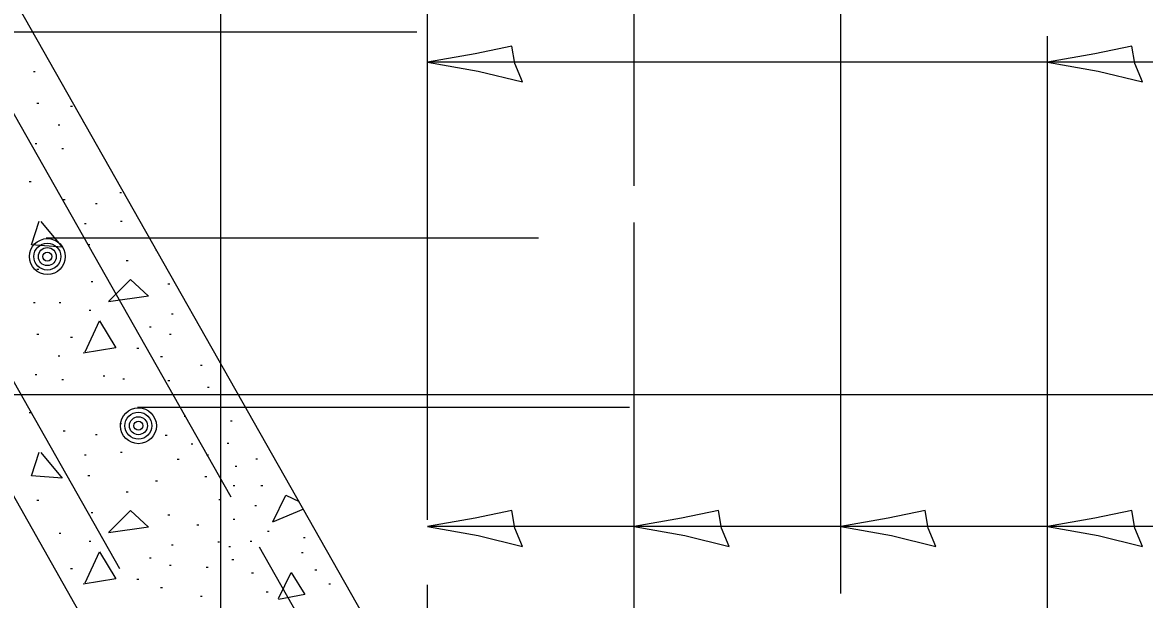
# Model space of a CAD drawing. Extents: x 2133490 to 2172050, y 2138301 to 2145980.
# Drawn here: x 2141793.4 to 2141911.4, y 2144967.8 to 2145028.6 of the extents above; entities that cross this region are included whole.
import ezdxf

# ---------------------------------------------------------------- set-up
doc = ezdxf.new("R2010")
doc.units = 0
for name, color, linetype in [('Level 40', 7, 'Continuous'), ('Level 63', 7, 'Continuous'), ('ROW_PR_Notes', 7, 'Continuous')]:
    doc.layers.add(name, color=color, linetype=linetype)

msp = doc.modelspace()

# ---------------------------------------------------------------- linework, layer by layer
at = {"layer": 'Level 40'}
for p, q in [((2141855.18, 2144920.46), (2141767.3, 2145075.54)), ((2141768.31, 2144989.39), (2142485.26, 2144989.39))]:
    msp.add_line(p, q, dxfattribs=at)
for centre, radius in [((2141796.01, 2145003.93), 1.89), ((2141796.01, 2145003.93), 1.42), ((2141796.01, 2145003.93), 0.945), ((2141796.01, 2145003.93), 0.473), ((2141805.59, 2144986.12), 1.89), ((2141805.59, 2144986.12), 1.42), ((2141805.59, 2144986.12), 0.945), ((2141805.59, 2144986.12), 0.473)]:
    msp.add_circle(centre, radius, dxfattribs=at)
at = {"layer": 'Level 63'}
for p, q in [((2141901.2, 2145024.41), (2141836, 2145024.41)), ((2142064.11, 2145024.41), (2141901.2, 2145024.41))]:
    msp.add_line(p, q, dxfattribs=at)
for points in [[(2141846, 2145022.32), (2141845.18, 2145024.24), (2141844.87, 2145026.08), (2141841, 2145025.27), (2141836, 2145024.41), (2141841.33, 2145023.44)], [(2141911.2, 2145022.32), (2141910.39, 2145024.24), (2141910.07, 2145026.08), (2141906.2, 2145025.27), (2141901.2, 2145024.41), (2141906.54, 2145023.44)], [(2141846, 2144973.42), (2141845.18, 2144975.35), (2141844.87, 2144977.19), (2141841, 2144976.38), (2141836, 2144975.52), (2141841.33, 2144974.55)], [(2141867.73, 2144973.42), (2141866.92, 2144975.35), (2141866.6, 2144977.19), (2141862.73, 2144976.38), (2141857.73, 2144975.52), (2141863.07, 2144974.55)], [(2141889.47, 2144973.42), (2141888.65, 2144975.35), (2141888.34, 2144977.19), (2141884.47, 2144976.38), (2141879.47, 2144975.52), (2141884.8, 2144974.55)], [(2141911.2, 2144973.42), (2141910.39, 2144975.35), (2141910.07, 2144977.19), (2141906.2, 2144976.38), (2141901.2, 2144975.52), (2141906.54, 2144974.55)]]:
    msp.add_lwpolyline(points, close=True, dxfattribs=at)
at = {"layer": 'ROW_PR_Notes'}
for p, q in [((2141814.26, 2144952.29), (2141814.26, 2145070.43)), ((2141836, 2144976.21), (2141836, 2145070.43)), ((2141857.73, 2145011.38), (2141857.73, 2145070.43)), ((2141826.62, 2144918.44), (2141746.26, 2145060.26)), ((2141815.34, 2144978.61), (2141783.34, 2145035.07)), ((2141879.47, 2144968.45), (2141879.47, 2145030.33)), ((2141783.11, 2145027.59), (2141834.87, 2145027.59)), ((2141901.2, 2144965.02), (2141901.2, 2145027.13)), ((2141794.56, 2145023.43), (2141794.74, 2145023.43)), ((2141803.63, 2144971.06), (2141774.47, 2145022.52)), ((2141794.92, 2145020.07), (2141795.11, 2145020.07)), ((2141798.46, 2145019.75), (2141798.64, 2145019.75)), ((2141797.16, 2145017.8), (2141797.34, 2145017.8)), ((2141794.72, 2145015.85), (2141794.91, 2145015.85)), ((2141797.52, 2145015.32), (2141797.71, 2145015.32)), ((2141794.11, 2145011.83), (2141794.3, 2145011.83)), ((2141797.68, 2145009.92), (2141797.87, 2145009.92)), ((2141803.62, 2145010.69), (2141803.8, 2145010.69)), ((2141801.06, 2145009.51), (2141801.24, 2145009.51)), ((2141803.7, 2145007.64), (2141803.88, 2145007.64)), ((2141857.73, 2144907.03), (2141857.73, 2145007.5)), ((2141799.92, 2145007.4), (2141800.11, 2145007.4)), ((2141795.9, 2145005.9), (2141847.66, 2145005.9)), ((2141800.28, 2145005.2), (2141800.47, 2145005.2)), ((2141804.31, 2145003.5), (2141804.5, 2145003.5)), ((2141794.92, 2145002.6), (2141795.11, 2145002.6)), ((2141800.61, 2145001.3), (2141800.8, 2145001.3)), ((2141808.69, 2145001.06), (2141808.88, 2145001.06)), ((2141794.56, 2144999.11), (2141794.74, 2144999.11)), ((2141797.24, 2144999.11), (2141797.42, 2144999.11)), ((2141800.41, 2144998.3), (2141800.6, 2144998.3)), ((2141809.06, 2144997.89), (2141809.25, 2144997.89)), ((2141794.92, 2144995.75), (2141795.11, 2144995.75)), ((2141806.74, 2144996.52), (2141806.93, 2144996.52)), ((2141808.86, 2144995.75), (2141809.05, 2144995.75)), ((2141798.46, 2144995.43), (2141798.64, 2144995.43)), ((2141797.16, 2144993.48), (2141797.34, 2144993.48)), ((2141805.44, 2144994.29), (2141805.63, 2144994.29)), ((2141807.92, 2144993.4), (2141808.11, 2144993.4)), ((2141812.11, 2144992.5), (2141812.29, 2144992.5)), ((2141794.72, 2144991.53), (2141794.91, 2144991.53)), ((2141797.52, 2144991), (2141797.71, 2144991)), ((2141801.87, 2144991.36), (2141802.06, 2144991.36)), ((2141803.94, 2144991.04), (2141804.13, 2144991.04)), ((2141808.69, 2144990.88), (2141808.88, 2144990.88)), ((2141812.84, 2144990.18), (2141813.03, 2144990.18)), ((2141794.11, 2144987.51), (2141794.3, 2144987.51)), ((2141805.49, 2144988.08), (2141857.25, 2144988.08)), ((2141803.62, 2144986.37), (2141803.8, 2144986.37)), ((2141810.4, 2144987.14), (2141810.59, 2144987.14)), ((2141815.26, 2144986.65), (2141815.45, 2144986.65)), ((2141797.68, 2144985.59), (2141797.87, 2144985.59)), ((2141801.06, 2144985.19), (2141801.24, 2144985.19)), ((2141808.41, 2144985.11), (2141808.6, 2144985.11)), ((2141811.13, 2144984.21), (2141811.32, 2144984.21)), ((2141814.91, 2144984.29), (2141815.1, 2144984.29)), ((2141799.92, 2144983.07), (2141800.11, 2144983.07)), ((2141803.7, 2144983.32), (2141803.88, 2144983.32)), ((2141812.76, 2144983.07), (2141812.95, 2144983.07)), ((2141809.67, 2144982.59), (2141809.86, 2144982.59)), ((2141815.75, 2144981.86), (2141815.94, 2144981.86)), ((2141817.94, 2144982.63), (2141818.13, 2144982.63)), ((2141800.28, 2144980.88), (2141800.47, 2144980.88)), ((2141807.39, 2144980.31), (2141807.58, 2144980.31)), ((2141812.59, 2144980.76), (2141812.78, 2144980.76)), ((2141804.31, 2144979.17), (2141804.5, 2144979.17)), ((2141815.55, 2144979.83), (2141815.73, 2144979.83)), ((2141818.47, 2144979.83), (2141818.66, 2144979.83)), ((2141794.92, 2144978.28), (2141795.11, 2144978.28)), ((2141814.06, 2144978.36), (2141814.25, 2144978.36)), ((2141800.61, 2144976.98), (2141800.8, 2144976.98)), ((2141817.82, 2144977.71), (2141818.01, 2144977.71)), ((2141808.69, 2144976.74), (2141808.88, 2144976.74)), ((2141811.74, 2144975.68), (2141811.93, 2144975.68)), ((2141815.55, 2144976.29), (2141815.73, 2144976.29)), ((2141797.24, 2144974.79), (2141797.42, 2144974.79)), ((2141819.16, 2144975.03), (2141819.35, 2144975.03)), ((2141857.73, 2144975.52), (2141836, 2144975.52)), ((2141879.47, 2144975.52), (2141857.73, 2144975.52)), ((2141901.2, 2144975.52), (2141879.47, 2144975.52)), ((2142074.83, 2144975.52), (2141901.2, 2144975.52)), ((2141800.41, 2144973.97), (2141800.6, 2144973.97)), ((2141809.06, 2144973.57), (2141809.25, 2144973.57)), ((2141813.93, 2144973.89), (2141814.12, 2144973.89)), ((2141815.1, 2144973.41), (2141815.29, 2144973.41)), ((2141817.33, 2144973.97), (2141817.52, 2144973.97)), ((2141849.4, 2144918.51), (2141818.32, 2144973.34)), ((2141822.94, 2144974.34), (2141823.13, 2144974.34)), ((2141806.74, 2144972.2), (2141806.93, 2144972.2)), ((2141822.74, 2144972.77), (2141822.93, 2144972.77)), ((2141798.46, 2144971.1), (2141798.64, 2144971.1)), ((2141808.86, 2144971.43), (2141809.05, 2144971.43)), ((2141812.72, 2144971.23), (2141812.91, 2144971.23)), ((2141815.42, 2144972.04), (2141815.61, 2144972.04)), ((2141824.16, 2144970.94), (2141824.35, 2144970.94)), ((2141805.44, 2144969.97), (2141805.63, 2144969.97)), ((2141817.5, 2144970.62), (2141817.69, 2144970.62)), ((2141807.92, 2144969.07), (2141808.11, 2144969.07)), ((2141819.04, 2144968.63), (2141819.23, 2144968.63)), ((2141825.62, 2144969.48), (2141825.81, 2144969.48)), ((2141836, 2144907.03), (2141836, 2144969.36)), ((2141812.11, 2144968.18), (2141812.29, 2144968.18))]:
    msp.add_line(p, q, dxfattribs=at)
for points in [[(2141799.86, 2145018.09), (2141799.79, 2145018.07)], [(2141795.34, 2145007.62), (2141797.57, 2145004.92), (2141794.35, 2145005.16), (2141795.15, 2145007.67)], [(2141807.39, 2145004.63), (2141807.48, 2145004.63)], [(2141802.49, 2144999.24), (2141804.76, 2145001.51), (2141806.65, 2144999.76), (2141802.45, 2144999.15)], [(2141799.98, 2144993.9), (2141801.5, 2144997.16), (2141803.2, 2144994.32), (2141799.79, 2144993.75)], [(2141817.98, 2144986), (2141818.04, 2144986)], [(2141795.34, 2144983.29), (2141797.57, 2144980.6), (2141794.35, 2144980.84), (2141795.15, 2144983.34)], [(2141819.72, 2144976.01), (2141821.09, 2144978.8)], [(2141821.09, 2144978.8), (2141822.49, 2144978.14)], [(2141802.49, 2144974.92), (2141804.76, 2144977.19), (2141806.65, 2144975.44), (2141802.45, 2144974.83)], [(2141822.95, 2144977.34), (2141819.69, 2144975.95)], [(2141794.69, 2144974.79), (2141794.74, 2144974.79)], [(2141799.98, 2144969.57), (2141801.5, 2144972.84), (2141803.2, 2144970), (2141799.79, 2144969.43)], [(2141820.34, 2144967.92), (2141821.66, 2144970.66), (2141823.08, 2144968.34), (2141820.31, 2144967.82)]]:
    msp.add_lwpolyline(points, dxfattribs=at)

doc.saveas('drawing.dxf')
